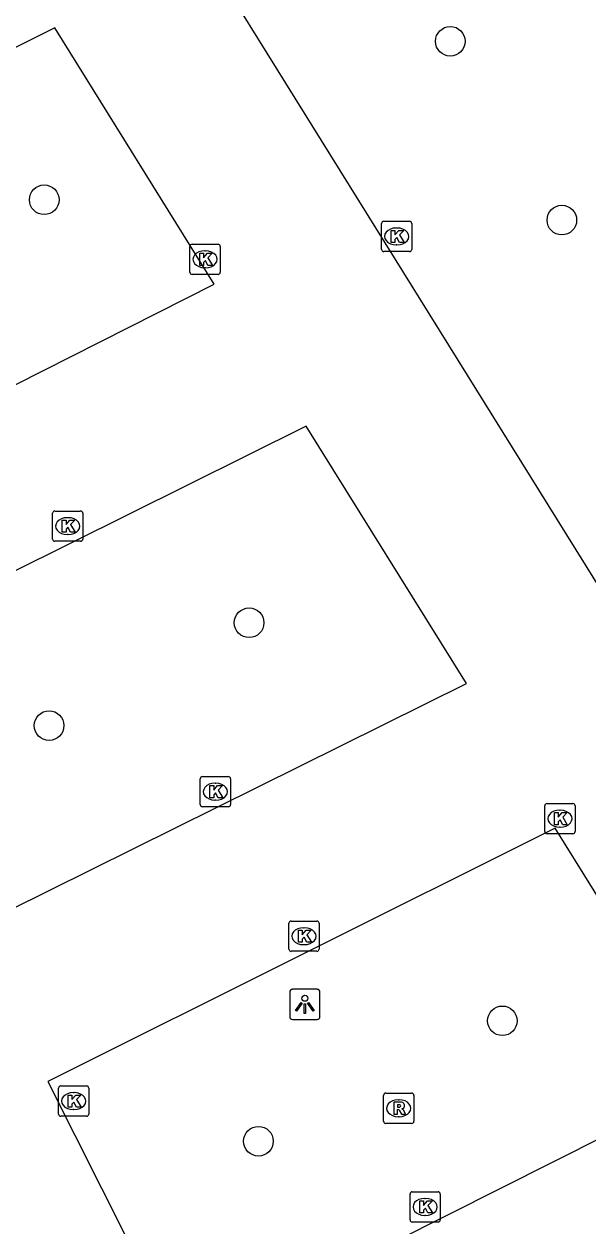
# Model space of a CAD drawing. Extents: x 158838 to 160074, y 386376 to 387776.
# Drawn here: x 159754 to 159772.64, y 387556.51 to 387596.21 of the extents above; entities that cross this region are included whole.
import ezdxf

# ---------------------------------------------------------------- set-up
doc = ezdxf.new("R2010")
doc.units = 0
for name, color, linetype in [('IMGEO_Boom', 7, 'Continuous'), ('IMGEO_Kolk', 7, 'Continuous'), ('IMGEO_Lichtpunt', 7, 'Continuous'), ('IMGEO_Rijbaan_lokaal_open', 7, 'Continuous'), ('IMGEO_Rioolput', 7, 'Continuous')]:
    doc.layers.add(name, color=color, linetype=linetype)

msp = doc.modelspace()

# ---------------------------------------------------------------- linework, layer by layer
at = {"layer": 'IMGEO_Boom'}
for centre in [(159768.087, 387595.639), (159754.668, 387590.404), (159771.773, 387589.733), (159761.439, 387576.433), (159754.828, 387573.035), (159769.807, 387563.285), (159761.747, 387559.307)]:
    msp.add_circle(centre, 0.489, dxfattribs=at)
at = {"layer": 'IMGEO_Kolk'}
for p, q in [((159765.814, 387588.766), (159765.814, 387589.618)), ((159765.889, 387589.692), (159766.741, 387589.692)), ((159766.302, 387589.472), (159766.327, 387589.472)), ((159766.815, 387589.618), (159766.815, 387588.766)), ((159759.484, 387588.01), (159759.484, 387588.862)), ((159759.559, 387588.936), (159760.411, 387588.936)), ((159759.972, 387588.716), (159759.997, 387588.716)), ((159760.485, 387588.862), (159760.485, 387588.01)), ((159766.741, 387588.692), (159765.889, 387588.692)), ((159766.325, 387588.912), (159766.3, 387588.912)), ((159759.995, 387588.156), (159759.97, 387588.156)), ((159760.411, 387587.936), (159759.559, 387587.936)), ((159754.944, 387579.198), (159754.944, 387580.05)), ((159755.019, 387580.124), (159755.871, 387580.124)), ((159755.432, 387579.904), (159755.457, 387579.904)), ((159755.945, 387580.05), (159755.945, 387579.198)), ((159755.871, 387579.124), (159755.019, 387579.124)), ((159755.455, 387579.344), (159755.43, 387579.344)), ((159759.824, 387570.428), (159759.824, 387571.28)), ((159759.899, 387571.354), (159760.751, 387571.354)), ((159760.312, 387571.134), (159760.337, 387571.134)), ((159760.825, 387571.28), (159760.825, 387570.428)), ((159760.751, 387570.354), (159759.899, 387570.354)), ((159760.335, 387570.574), (159760.31, 387570.574)), ((159771.209, 387569.536), (159771.209, 387570.388)), ((159771.284, 387570.462), (159772.136, 387570.462)), ((159772.21, 387570.388), (159772.21, 387569.536)), ((159771.697, 387570.242), (159771.722, 387570.242)), ((159771.72, 387569.682), (159771.695, 387569.682)), ((159772.136, 387569.462), (159771.284, 387569.462)), ((159762.75, 387565.654), (159762.75, 387566.506)), ((159762.825, 387566.58), (159763.677, 387566.58)), ((159763.238, 387566.36), (159763.263, 387566.36)), ((159763.751, 387566.506), (159763.751, 387565.654)), ((159763.677, 387565.58), (159762.825, 387565.58)), ((159763.261, 387565.8), (159763.236, 387565.8)), ((159755.14, 387560.206), (159755.14, 387561.058)), ((159755.215, 387561.132), (159756.067, 387561.132)), ((159755.628, 387560.912), (159755.653, 387560.912)), ((159756.141, 387561.058), (159756.141, 387560.206)), ((159756.067, 387560.132), (159755.215, 387560.132)), ((159755.651, 387560.352), (159755.626, 387560.352)), ((159766.831, 387557.638), (159767.683, 387557.638)), ((159766.756, 387556.712), (159766.756, 387557.564)), ((159767.244, 387557.418), (159767.269, 387557.418)), ((159767.757, 387557.564), (159767.757, 387556.712)), ((159767.267, 387556.858), (159767.242, 387556.858)), ((159767.683, 387556.638), (159766.831, 387556.638))]:
    msp.add_line(p, q, dxfattribs=at)
for points in [[(159765.814, 387588.766), (159765.814, 387589.618)], [(159765.889, 387589.692), (159766.741, 387589.692)], [(159766.135, 387589.392), (159766.258, 387589.392), (159766.258, 387589.241), (159766.388, 387589.392), (159766.552, 387589.392), (159766.406, 387589.241), (159766.559, 387588.992), (159766.407, 387588.992), (159766.322, 387589.156), (159766.258, 387589.089), (159766.258, 387588.992), (159766.135, 387588.992), (159766.135, 387589.392)], [(159766.815, 387589.618), (159766.815, 387588.766)], [(159759.484, 387588.01), (159759.484, 387588.862)], [(159759.559, 387588.936), (159760.411, 387588.936)], [(159759.805, 387588.636), (159759.928, 387588.636), (159759.928, 387588.485), (159760.058, 387588.636), (159760.222, 387588.636), (159760.076, 387588.485), (159760.229, 387588.236), (159760.077, 387588.236), (159759.992, 387588.4), (159759.928, 387588.333), (159759.928, 387588.236), (159759.805, 387588.236), (159759.805, 387588.636)], [(159760.485, 387588.862), (159760.485, 387588.01)], [(159766.741, 387588.692), (159765.889, 387588.692)], [(159760.411, 387587.936), (159759.559, 387587.936)], [(159754.944, 387579.198), (159754.944, 387580.05)], [(159755.019, 387580.124), (159755.871, 387580.124)], [(159755.265, 387579.824), (159755.388, 387579.824), (159755.388, 387579.673), (159755.518, 387579.824), (159755.682, 387579.824), (159755.536, 387579.673), (159755.689, 387579.424), (159755.537, 387579.424), (159755.452, 387579.588), (159755.388, 387579.521), (159755.388, 387579.424), (159755.265, 387579.424), (159755.265, 387579.824)], [(159755.945, 387580.05), (159755.945, 387579.198)], [(159755.871, 387579.124), (159755.019, 387579.124)], [(159759.824, 387570.428), (159759.824, 387571.28)], [(159759.899, 387571.354), (159760.751, 387571.354)], [(159760.825, 387571.28), (159760.825, 387570.428)], [(159760.145, 387571.054), (159760.268, 387571.054), (159760.268, 387570.903), (159760.398, 387571.054), (159760.562, 387571.054), (159760.416, 387570.903), (159760.569, 387570.654), (159760.417, 387570.654), (159760.332, 387570.818), (159760.268, 387570.751), (159760.268, 387570.654), (159760.145, 387570.654), (159760.145, 387571.054)], [(159760.751, 387570.354), (159759.899, 387570.354)], [(159771.209, 387569.536), (159771.209, 387570.388)], [(159771.284, 387570.462), (159772.136, 387570.462)], [(159772.21, 387570.388), (159772.21, 387569.536)], [(159771.53, 387570.162), (159771.653, 387570.162), (159771.653, 387570.011), (159771.783, 387570.162), (159771.947, 387570.162), (159771.801, 387570.011), (159771.954, 387569.762), (159771.802, 387569.762), (159771.717, 387569.926), (159771.653, 387569.859), (159771.653, 387569.762), (159771.53, 387569.762), (159771.53, 387570.162)], [(159772.136, 387569.462), (159771.284, 387569.462)], [(159762.75, 387565.654), (159762.75, 387566.506)], [(159762.825, 387566.58), (159763.677, 387566.58)], [(159763.751, 387566.506), (159763.751, 387565.654)], [(159763.071, 387566.28), (159763.194, 387566.28), (159763.194, 387566.129), (159763.324, 387566.28), (159763.488, 387566.28), (159763.342, 387566.129), (159763.495, 387565.88), (159763.343, 387565.88), (159763.258, 387566.044), (159763.194, 387565.977), (159763.194, 387565.88), (159763.071, 387565.88), (159763.071, 387566.28)], [(159763.677, 387565.58), (159762.825, 387565.58)], [(159755.14, 387560.206), (159755.14, 387561.058)], [(159755.215, 387561.132), (159756.067, 387561.132)], [(159755.461, 387560.832), (159755.584, 387560.832), (159755.584, 387560.681), (159755.714, 387560.832), (159755.878, 387560.832), (159755.732, 387560.681), (159755.885, 387560.432), (159755.733, 387560.432), (159755.648, 387560.596), (159755.584, 387560.529), (159755.584, 387560.432), (159755.461, 387560.432), (159755.461, 387560.832)], [(159756.141, 387561.058), (159756.141, 387560.206)], [(159756.067, 387560.132), (159755.215, 387560.132)], [(159766.831, 387557.638), (159767.683, 387557.638)], [(159766.756, 387556.712), (159766.756, 387557.564)], [(159767.077, 387557.338), (159767.2, 387557.338), (159767.2, 387557.187), (159767.33, 387557.338), (159767.494, 387557.338), (159767.348, 387557.187), (159767.501, 387556.938), (159767.349, 387556.938), (159767.264, 387557.102), (159767.2, 387557.035), (159767.2, 387556.938), (159767.077, 387556.938), (159767.077, 387557.338)], [(159767.757, 387557.564), (159767.757, 387556.712)], [(159767.683, 387556.638), (159766.831, 387556.638)]]:
    msp.add_lwpolyline(points, dxfattribs=at)
for centre, start, end in [((159765.891, 387589.616), 91.552, 178.448), ((159765.891, 387589.616), 91.552, 178.448), ((159766.739, 387589.616), 1.552, 88.448), ((159766.739, 387589.616), 1.552, 88.448), ((159759.561, 387588.86), 91.552, 178.448), ((159759.561, 387588.86), 91.552, 178.448), ((159760.409, 387588.86), 1.552, 88.448), ((159760.409, 387588.86), 1.552, 88.448), ((159765.891, 387588.768), 181.552, 268.448), ((159765.891, 387588.768), 181.552, 268.448), ((159766.739, 387588.768), 271.552, 358.448), ((159766.739, 387588.768), 271.552, 358.448), ((159759.561, 387588.012), 181.552, 268.448), ((159759.561, 387588.012), 181.552, 268.448), ((159760.409, 387588.012), 271.552, 358.448), ((159760.409, 387588.012), 271.552, 358.448), ((159755.021, 387580.048), 91.552, 178.448), ((159755.021, 387580.048), 91.552, 178.448), ((159755.869, 387580.048), 1.552, 88.448), ((159755.869, 387580.048), 1.552, 88.448), ((159755.021, 387579.2), 181.552, 268.448), ((159755.021, 387579.2), 181.552, 268.448), ((159755.869, 387579.2), 271.552, 358.448), ((159755.869, 387579.2), 271.552, 358.448), ((159759.901, 387571.278), 91.552, 178.448), ((159759.901, 387571.278), 91.552, 178.448), ((159760.749, 387571.278), 1.552, 88.448), ((159760.749, 387571.278), 1.552, 88.448), ((159759.901, 387570.43), 181.552, 268.448), ((159759.901, 387570.43), 181.552, 268.448), ((159760.749, 387570.43), 271.552, 358.448), ((159760.749, 387570.43), 271.552, 358.448), ((159771.286, 387570.386), 91.552, 178.448), ((159771.286, 387570.386), 91.552, 178.448), ((159772.134, 387570.386), 1.552, 88.448), ((159772.134, 387570.386), 1.552, 88.448), ((159771.286, 387569.538), 181.552, 268.448), ((159771.286, 387569.538), 181.552, 268.448), ((159772.134, 387569.538), 271.552, 358.448), ((159772.134, 387569.538), 271.552, 358.448), ((159762.827, 387566.504), 91.552, 178.448), ((159762.827, 387566.504), 91.552, 178.448), ((159763.675, 387566.504), 1.552, 88.448), ((159763.675, 387566.504), 1.552, 88.448), ((159762.827, 387565.656), 181.552, 268.448), ((159762.827, 387565.656), 181.552, 268.448), ((159763.675, 387565.656), 271.552, 358.448), ((159763.675, 387565.656), 271.552, 358.448), ((159755.217, 387561.056), 91.552, 178.448), ((159755.217, 387561.056), 91.552, 178.448), ((159756.065, 387561.056), 1.552, 88.448), ((159756.065, 387561.056), 1.552, 88.448), ((159755.217, 387560.208), 181.552, 268.448), ((159755.217, 387560.208), 181.552, 268.448), ((159756.065, 387560.208), 271.552, 358.448), ((159756.065, 387560.208), 271.552, 358.448), ((159766.833, 387557.562), 91.552, 178.448), ((159766.833, 387557.562), 91.552, 178.448), ((159767.681, 387557.562), 1.552, 88.448), ((159767.681, 387557.562), 1.552, 88.448), ((159766.833, 387556.714), 181.552, 268.448), ((159766.833, 387556.714), 181.552, 268.448), ((159767.681, 387556.714), 271.552, 358.448), ((159767.681, 387556.714), 271.552, 358.448)]:
    msp.add_arc(centre, 0.0765, start, end, dxfattribs=at)
for centre, major_axis, ratio, start_param, end_param in [((159766.301, 387589.192), (-0.387, 0.002), 0.722429, 4.712389, 7.853982), ((159766.326, 387589.192), (-0.39, 0.002), 0.717154, 1.570796, 4.712389), ((159759.971, 387588.436), (-0.387, 0.002), 0.722429, 4.712389, 7.853982), ((159759.996, 387588.436), (-0.39, 0.002), 0.717154, 1.570796, 4.712389), ((159755.431, 387579.624), (-0.387, 0.002), 0.722429, 4.712389, 7.853982), ((159755.456, 387579.624), (-0.39, 0.002), 0.717154, 1.570796, 4.712389), ((159760.311, 387570.854), (-0.387, 0.002), 0.722429, 4.712389, 7.853982), ((159760.336, 387570.854), (-0.39, 0.002), 0.717154, 1.570796, 4.712389), ((159771.696, 387569.962), (-0.387, 0.002), 0.722429, 4.712389, 7.853982), ((159771.721, 387569.962), (-0.39, 0.002), 0.717154, 1.570796, 4.712389), ((159763.237, 387566.08), (-0.387, 0.002), 0.722429, 4.712389, 7.853982), ((159763.262, 387566.08), (-0.39, 0.002), 0.717154, 1.570796, 4.712389), ((159755.627, 387560.632), (-0.387, 0.002), 0.722429, 4.712389, 7.853982), ((159755.652, 387560.632), (-0.39, 0.002), 0.717154, 1.570796, 4.712389), ((159767.243, 387557.138), (-0.387, 0.002), 0.722429, 4.712389, 7.853982), ((159767.268, 387557.138), (-0.39, 0.002), 0.717154, 1.570796, 4.712389)]:
    msp.add_ellipse(centre, major_axis=major_axis, ratio=ratio, start_param=start_param, end_param=end_param, dxfattribs=at)
at = {"layer": 'IMGEO_Lichtpunt'}
for p, q in [((159762.782, 387564.23), (159762.782, 387563.423)), ((159762.782, 387564.23), (159762.782, 387563.423)), ((159763.684, 387564.325), (159762.876, 387564.325)), ((159763.684, 387564.325), (159762.876, 387564.325)), ((159763.778, 387563.423), (159763.778, 387564.23)), ((159763.778, 387563.423), (159763.778, 387564.23)), ((159762.876, 387563.329), (159763.684, 387563.329)), ((159762.876, 387563.329), (159763.684, 387563.329))]:
    msp.add_line(p, q, dxfattribs=at)
for points in [[(159763.156, 387563.894), (159763.195, 387563.866), (159763.007, 387563.604), (159762.969, 387563.631), (159763.156, 387563.894)], [(159763.258, 387563.846), (159763.305, 387563.846), (159763.305, 387563.524), (159763.258, 387563.524), (159763.258, 387563.846)], [(159763.368, 387563.866), (159763.406, 387563.893), (159763.593, 387563.631), (159763.554, 387563.603), (159763.368, 387563.866)]]:
    msp.add_lwpolyline(points, dxfattribs=at)
msp.add_circle((159763.281, 387564.028), 0.0994, dxfattribs=at)
for centre, start, end in [((159762.876, 387564.23), 90, 180), ((159762.876, 387564.23), 90, 180), ((159763.684, 387564.23), 0, 90), ((159763.684, 387564.23), 0, 90), ((159762.876, 387563.423), 180, 270), ((159762.876, 387563.423), 180, 270), ((159763.684, 387563.423), 270, 0), ((159763.684, 387563.423), 270, 360)]:
    msp.add_arc(centre, 0.0946, start, end, dxfattribs=at)
at = {"layer": 'IMGEO_Rijbaan_lokaal_open'}
for points in [[(159803.054, 387548.62), (159802.97, 387548.816), (159763.499, 387612.177), (159754.846, 387606.792), (159794.401, 387543.235), (159803.054, 387548.62)], [(159755.021, 387596.081), (159740.714, 387588.938), (159745.228, 387580.007), (159760.288, 387587.618), (159755.021, 387596.081)], [(159763.329, 387582.924), (159747.69, 387575.16), (159752.108, 387566.241), (159768.621, 387574.421), (159763.329, 387582.924)], [(159771.547, 387569.651), (159754.789, 387561.277), (159759.228, 387552.456), (159776.759, 387561.277), (159771.547, 387569.651)]]:
    msp.add_lwpolyline(points, dxfattribs=at)
at = {"layer": 'IMGEO_Rioolput'}
for p, q in [((159765.882, 387559.97), (159765.882, 387560.822)), ((159765.957, 387560.896), (159766.809, 387560.896)), ((159766.883, 387560.822), (159766.883, 387559.97)), ((159766.37, 387560.676), (159766.395, 387560.676)), ((159766.393, 387560.116), (159766.368, 387560.116)), ((159766.809, 387559.896), (159765.957, 387559.896))]:
    msp.add_line(p, q, dxfattribs=at)
for points in [[(159765.882, 387559.97), (159765.882, 387560.822)], [(159765.957, 387560.896), (159766.809, 387560.896)], [(159766.883, 387560.822), (159766.883, 387559.97)], [(159766.471, 387560.594), (159766.219, 387560.596), (159766.219, 387560.196)], [(159766.219, 387560.196), (159766.343, 387560.196), (159766.343, 387560.358), (159766.354, 387560.358)], [(159766.397, 387560.515), (159766.343, 387560.515), (159766.343, 387560.434)], [(159766.343, 387560.434), (159766.395, 387560.434)], [(159766.401, 387560.329), (159766.472, 387560.196), (159766.612, 387560.196), (159766.547, 387560.322)], [(159766.809, 387559.896), (159765.957, 387559.896)]]:
    msp.add_lwpolyline(points, dxfattribs=at)
for centre, radius, start, end in [((159765.959, 387560.82), 0.0765, 91.552, 178.448), ((159765.959, 387560.82), 0.0765, 91.552, 178.448), ((159766.807, 387560.82), 0.0765, 1.552, 88.448), ((159766.807, 387560.82), 0.0765, 1.552, 88.448), ((159766.353, 387560.305), 0.0533, 26.0293, 88.6989), ((159766.379, 387560.623), 0.19, 274.7715, 282.9687), ((159766.403, 387560.419), 0.0964, 77.0061, 93.1865), ((159766.417, 387560.476), 0.0378, 276.6634, 79.6772), ((159766.47, 387560.484), 0.109, 350.3612, 89.416), ((159766.468, 387560.484), 0.112, 277.5842, 350.9817), ((159766.452, 387560.269), 0.108, 29.5134, 73.7905), ((159765.959, 387559.972), 0.0765, 181.552, 268.448), ((159765.959, 387559.972), 0.0765, 181.552, 268.448), ((159766.807, 387559.972), 0.0765, 271.552, 358.448), ((159766.807, 387559.972), 0.0765, 271.552, 358.448)]:
    msp.add_arc(centre, radius, start, end, dxfattribs=at)
for centre, major_axis, ratio, start_param, end_param in [((159766.369, 387560.396), (-0.387, 0.002), 0.722429, 4.712389, 7.853982), ((159766.394, 387560.396), (-0.39, 0.002), 0.717154, 1.570796, 4.712389)]:
    msp.add_ellipse(centre, major_axis=major_axis, ratio=ratio, start_param=start_param, end_param=end_param, dxfattribs=at)

doc.saveas('drawing.dxf')
